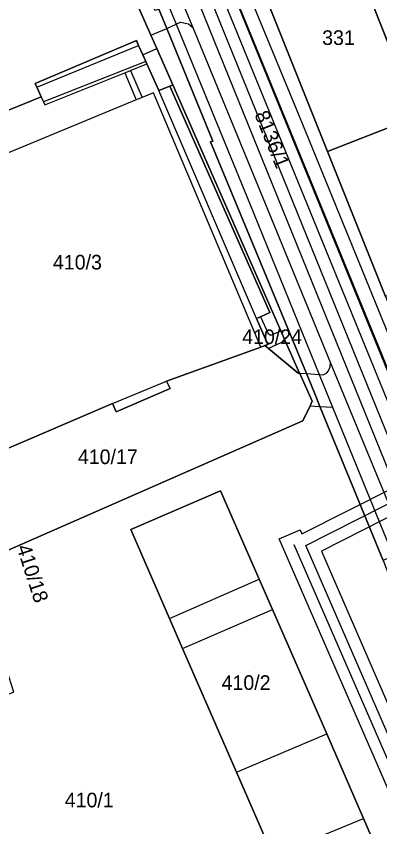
# Model space of a CAD drawing. Extents: x -264070 to -262271, y -1238894 to -1238141.
# Drawn here: x -263808.2 to -263758.4, y -1238689.6 to -1238578.9 of the extents above; entities that cross this region are included whole.
import ezdxf

# ---------------------------------------------------------------- set-up
doc = ezdxf.new("R2010")
doc.units = 0
for name, color, linetype in [('body_kn', 7, 'Continuous'), ('kladpar_druhypozemkov', 7, 'Continuous'), ('kladpar_hranice', 7, 'Continuous'), ('kladpar_parcelnecisla', 7, 'Continuous'), ('kladpar_plochy', 7, 'Continuous'), ('tarchy_linie', 7, 'Continuous'), ('zappar_hrandruhpozemk', 7, 'Continuous')]:
    doc.layers.add(name, color=color, linetype=linetype)

msp = doc.modelspace()

# ---------------------------------------------------------------- linework, layer by layer
at = {"layer": 'body_kn'}
for p, q in [((-263785.71, -1238579.71), (-263785.71, -1238579.71)), ((-263787.57, -1238580.55), (-263787.57, -1238580.55)), ((-263787.57, -1238580.55), (-263787.57, -1238580.55)), ((-263786.29, -1238579.97), (-263786.29, -1238579.97)), ((-263784.61, -1238579.92), (-263784.61, -1238579.92)), ((-263783.99, -1238580.48), (-263783.99, -1238580.48)), ((-263783.99, -1238580.48), (-263783.99, -1238580.48)), ((-263789.74, -1238581.48), (-263789.74, -1238581.48)), ((-263789.74, -1238581.48), (-263789.74, -1238581.48)), ((-263791.74, -1238582.21), (-263791.74, -1238582.21)), ((-263791.74, -1238582.21), (-263791.74, -1238582.21)), ((-263791.43, -1238582.9), (-263791.43, -1238582.9)), ((-263790.87, -1238584.14), (-263790.87, -1238584.14)), ((-263790.87, -1238584.14), (-263790.87, -1238584.14)), ((-263788.95, -1238583.29), (-263788.95, -1238583.29)), ((-263790.45, -1238585.08), (-263790.45, -1238585.08)), ((-263790.45, -1238585.08), (-263790.45, -1238585.08)), ((-263792.52, -1238586.28), (-263792.52, -1238586.28)), ((-263792.52, -1238586.28), (-263792.52, -1238586.28)), ((-263790.31, -1238585.4), (-263790.31, -1238585.4)), ((-263793.31, -1238586.6), (-263793.31, -1238586.6)), ((-263793.31, -1238586.6), (-263793.31, -1238586.6)), ((-263805.59, -1238588.07), (-263805.59, -1238588.07)), ((-263805.36, -1238588.57), (-263805.36, -1238588.57)), ((-263805.36, -1238588.57), (-263805.36, -1238588.57)), ((-263787.15, -1238588.43), (-263787.15, -1238588.43)), ((-263787.15, -1238588.43), (-263787.15, -1238588.43)), ((-263786.77, -1238588.27), (-263786.77, -1238588.27)), ((-263786.77, -1238588.27), (-263786.77, -1238588.27)), ((-263805.31, -1238588.68), (-263805.31, -1238588.68)), ((-263789.39, -1238589.33), (-263789.39, -1238589.33)), ((-263789.39, -1238589.33), (-263789.39, -1238589.33)), ((-263788.67, -1238589.05), (-263788.67, -1238589.05)), ((-263804.75, -1238589.91), (-263804.75, -1238589.91)), ((-263804.75, -1238589.91), (-263804.75, -1238589.91)), ((-263804.45, -1238590.57), (-263804.45, -1238590.57)), ((-263791.76, -1238590.31), (-263791.76, -1238590.31)), ((-263790.94, -1238589.97), (-263790.94, -1238589.97)), ((-263790.94, -1238589.97), (-263790.94, -1238589.97)), ((-263804.25, -1238591), (-263804.25, -1238591)), ((-263769.02, -1238593.64), (-263769.02, -1238593.64)), ((-263781.6, -1238596.06), (-263781.6, -1238596.06)), ((-263781.28, -1238595.94), (-263781.28, -1238595.94)), ((-263765.59, -1238597.36), (-263765.59, -1238597.36)), ((-263765.59, -1238597.36), (-263765.59, -1238597.36)), ((-263767.57, -1238602.13), (-263767.57, -1238602.13)), ((-263776.21, -1238604.51), (-263776.21, -1238604.51)), ((-263776.21, -1238604.51), (-263776.21, -1238604.51)), ((-263774.08, -1238604.52), (-263774.08, -1238604.52)), ((-263774.08, -1238604.52), (-263774.08, -1238604.52)), ((-263773.47, -1238619.37), (-263773.47, -1238619.37)), ((-263775.29, -1238620.18), (-263775.29, -1238620.18)), ((-263775.29, -1238620.18), (-263775.29, -1238620.18)), ((-263774.77, -1238619.95), (-263774.77, -1238619.95)), ((-263774.77, -1238619.95), (-263774.77, -1238619.95)), ((-263773.72, -1238622.25), (-263773.72, -1238622.25)), ((-263773.33, -1238622.48), (-263773.33, -1238622.48)), ((-263771.98, -1238621.88), (-263771.98, -1238621.88)), ((-263774.16, -1238623.88), (-263774.16, -1238623.88)), ((-263773.77, -1238623.72), (-263773.77, -1238623.72)), ((-263771.38, -1238623.22), (-263771.38, -1238623.22)), ((-263771.38, -1238623.22), (-263771.38, -1238623.22)), ((-263774.73, -1238624.12), (-263774.73, -1238624.12)), ((-263774.73, -1238624.12), (-263774.73, -1238624.12)), ((-263773.67, -1238624.29), (-263773.67, -1238624.29)), ((-263765.18, -1238626.18), (-263765.18, -1238626.18)), ((-263765.18, -1238626.18), (-263765.18, -1238626.18)), ((-263765.47, -1238627.35), (-263765.47, -1238627.35)), ((-263765.22, -1238626.78), (-263765.22, -1238626.78)), ((-263769.61, -1238627.64), (-263769.61, -1238627.64)), ((-263769.43, -1238627.66), (-263769.43, -1238627.66)), ((-263769.43, -1238627.66), (-263769.43, -1238627.66)), ((-263769.4, -1238627.72), (-263769.4, -1238627.72)), ((-263768.48, -1238627.72), (-263768.48, -1238627.72)), ((-263768.48, -1238627.72), (-263768.48, -1238627.72)), ((-263766.72, -1238627.84), (-263766.72, -1238627.84)), ((-263766.19, -1238627.87), (-263766.19, -1238627.87)), ((-263765.76, -1238627.68), (-263765.76, -1238627.68)), ((-263787.62, -1238628.75), (-263787.62, -1238628.75)), ((-263787.1, -1238629.77), (-263787.1, -1238629.77)), ((-263795.02, -1238631.8), (-263795.02, -1238631.8)), ((-263795.02, -1238631.8), (-263795.02, -1238631.8)), ((-263767.68, -1238631.5), (-263767.68, -1238631.5)), ((-263767.11, -1238631.02), (-263767.11, -1238631.02)), ((-263767.97, -1238632.12), (-263767.97, -1238632.12)), ((-263767.97, -1238632.12), (-263767.97, -1238632.12)), ((-263766.63, -1238632.2), (-263766.63, -1238632.2)), ((-263766.63, -1238632.2), (-263766.63, -1238632.2)), ((-263764.9, -1238632.3), (-263764.9, -1238632.3)), ((-263794.52, -1238632.94), (-263794.52, -1238632.94)), ((-263768.96, -1238634.17), (-263768.96, -1238634.17)), ((-263780.21, -1238643.74), (-263780.21, -1238643.74)), ((-263780.21, -1238643.74), (-263780.21, -1238643.74)), ((-263792.5, -1238649.01), (-263792.5, -1238649.01)), ((-263769.35, -1238649.05), (-263769.35, -1238649.05)), ((-263772.23, -1238650.31), (-263772.23, -1238650.31)), ((-263769.1, -1238649.62), (-263769.1, -1238649.62)), ((-263770.19, -1238651.06), (-263770.19, -1238651.06)), ((-263768.58, -1238651.2), (-263768.58, -1238651.2)), ((-263766.44, -1238651.97), (-263766.44, -1238651.97)), ((-263774.94, -1238655.83), (-263774.94, -1238655.83)), ((-263773.14, -1238659.96), (-263773.14, -1238659.96)), ((-263787.2, -1238661.17), (-263787.2, -1238661.17)), ((-263787.2, -1238661.17), (-263787.2, -1238661.17)), ((-263785.41, -1238665.28), (-263785.41, -1238665.28)), ((-263785.41, -1238665.28), (-263785.41, -1238665.28)), ((-263765.71, -1238676.96), (-263765.71, -1238676.96)), ((-263778.04, -1238682.19), (-263778.04, -1238682.19)), ((-263778.04, -1238682.19), (-263778.04, -1238682.19)), ((-263760.67, -1238688.49), (-263760.67, -1238688.49))]:
    msp.add_line(p, q, dxfattribs=at)
at = {"layer": 'kladpar_druhypozemkov'}
for p, q in [((-263764.94, -1238580.36), (-263764.94, -1238580.36)), ((-263776.81, -1238590.17), (-263776.81, -1238590.17)), ((-263799.58, -1238611.14), (-263799.58, -1238611.14)), ((-263773.32, -1238621.75), (-263773.32, -1238621.75)), ((-263795.19, -1238637.78), (-263795.19, -1238637.78)), ((-263776.38, -1238668.39), (-263776.38, -1238668.39)), ((-263798.98, -1238683.99), (-263798.98, -1238683.99))]:
    msp.add_line(p, q, dxfattribs=at)
at = {"layer": 'kladpar_hranice'}
for points in [[(-263675.54, -1238582.27), (-263685.48, -1238587.04), (-263686.05, -1238585.91), (-263703.75, -1238594.39), (-263721.58, -1238602.92), (-263739.99, -1238611.74), (-263739.73, -1238612.43), (-263744.76, -1238614.78), (-263745.92, -1238612.01), (-263753.33, -1238592.57), (-263762.31, -1238569.91), (-263762.7, -1238570.05), (-263763.78, -1238567.43), (-263768.48, -1238556.03), (-263769.25, -1238556.42), (-263770.19, -1238554.17), (-263764.59, -1238551.82), (-263764.47, -1238552.29), (-263753.82, -1238547.84)], [(-263814.46, -1238561.65), (-263801.02, -1238555.76), (-263800.43, -1238557.09), (-263792.69, -1238574.74), (-263792.3, -1238575.63), (-263789.74, -1238581.48), (-263788.95, -1238583.29), (-263786.77, -1238588.27), (-263787.15, -1238588.43), (-263788.67, -1238589.05), (-263790.31, -1238585.4), (-263790.45, -1238585.08), (-263790.87, -1238584.14), (-263791.43, -1238582.9), (-263791.74, -1238582.21), (-263805.59, -1238588.07), (-263805.36, -1238588.57), (-263805.31, -1238588.68), (-263804.75, -1238589.91), (-263810.22, -1238592.14)], [(-263763.78, -1238567.43), (-263762.7, -1238570.05), (-263762.31, -1238569.91), (-263753.33, -1238592.57), (-263765.59, -1238597.36), (-263775.64, -1238572.26), (-263775.66, -1238572.21), (-263763.78, -1238567.43)], [(-263775.64, -1238572.26), (-263765.59, -1238597.36)], [(-263786.77, -1238588.27), (-263788.95, -1238583.29), (-263789.74, -1238581.48), (-263792.3, -1238575.63), (-263792.69, -1238574.74), (-263790.97, -1238573.99), (-263790.55, -1238574.94), (-263789.2, -1238578.05), (-263788.65, -1238577.91), (-263787.57, -1238580.55), (-263781.28, -1238595.94), (-263781.6, -1238596.06), (-263768.48, -1238627.72), (-263767.11, -1238631.02), (-263766.63, -1238632.2), (-263758.01, -1238653.24), (-263757.24, -1238655.13), (-263753.77, -1238663.61), (-263749.48, -1238674.65), (-263748.03, -1238678.47), (-263745.76, -1238684.36), (-263742.68, -1238691.8)], [(-263765.59, -1238597.36), (-263757.65, -1238617.18), (-263751.53, -1238632.49), (-263750.76, -1238634.38), (-263749.05, -1238638.31), (-263746.1, -1238643.1), (-263744.47, -1238647.12), (-263746.81, -1238648.18), (-263748.61, -1238648.99), (-263754.68, -1238651.74), (-263756.64, -1238652.62), (-263758.01, -1238653.24), (-263766.63, -1238632.2), (-263767.11, -1238631.02), (-263768.48, -1238627.72), (-263781.6, -1238596.06), (-263781.28, -1238595.94), (-263787.57, -1238580.55), (-263788.65, -1238577.91)], [(-263791.74, -1238582.21), (-263791.43, -1238582.9), (-263790.87, -1238584.14), (-263790.45, -1238585.08), (-263790.31, -1238585.4), (-263788.67, -1238589.05), (-263787.15, -1238588.43), (-263773.47, -1238619.37), (-263774.77, -1238619.95), (-263775.29, -1238620.18), (-263773.77, -1238623.72), (-263774.16, -1238623.88), (-263774.73, -1238624.12), (-263787.62, -1238628.75), (-263787.1, -1238629.77), (-263794.52, -1238632.94), (-263795.02, -1238631.8), (-263810.45, -1238638.42)], [(-263810.22, -1238592.14), (-263804.75, -1238589.91), (-263805.31, -1238588.68), (-263805.36, -1238588.57), (-263805.59, -1238588.07), (-263791.74, -1238582.21)], [(-263855, -1238692.19), (-263856.68, -1238687.73), (-263808.48, -1238671.26), (-263813.01, -1238657.21), (-263810.71, -1238656.13), (-263811.92, -1238653), (-263768.96, -1238634.17), (-263767.97, -1238632.12), (-263767.68, -1238631.5), (-263769.4, -1238627.72), (-263769.43, -1238627.66), (-263771.38, -1238623.22), (-263771.98, -1238621.88), (-263786.77, -1238588.27)], [(-263787.15, -1238588.43), (-263786.77, -1238588.27), (-263771.98, -1238621.88), (-263771.38, -1238623.22), (-263769.43, -1238627.66), (-263769.61, -1238627.64), (-263773.67, -1238624.29), (-263774.16, -1238623.88), (-263773.77, -1238623.72), (-263775.29, -1238620.18), (-263774.77, -1238619.95), (-263773.47, -1238619.37), (-263787.15, -1238588.43)], [(-263753.33, -1238592.57), (-263745.92, -1238612.01), (-263757.65, -1238617.18), (-263765.59, -1238597.36), (-263753.33, -1238592.57)], [(-263820.12, -1238633.94), (-263814.9, -1238631.66), (-263811.8, -1238638.87), (-263810.51, -1238638.28), (-263810.45, -1238638.42), (-263795.02, -1238631.8), (-263794.52, -1238632.94), (-263787.1, -1238629.77), (-263787.62, -1238628.75), (-263774.73, -1238624.12), (-263774.16, -1238623.88), (-263773.67, -1238624.29), (-263769.61, -1238627.64), (-263769.43, -1238627.66), (-263769.4, -1238627.72), (-263767.68, -1238631.5), (-263767.97, -1238632.12), (-263768.96, -1238634.17), (-263811.92, -1238653), (-263813.31, -1238649.38), (-263815.26, -1238650.24), (-263817, -1238644.84), (-263820.12, -1238633.94)], [(-263780.21, -1238643.74), (-263774.94, -1238655.83), (-263773.14, -1238659.96), (-263765.71, -1238676.96), (-263760.67, -1238688.49), (-263758.57, -1238693.32), (-263770.95, -1238698.48), (-263773.07, -1238693.59), (-263778.04, -1238682.19), (-263785.41, -1238665.28), (-263787.2, -1238661.17), (-263792.5, -1238649.01), (-263780.21, -1238643.74)], [(-263758.57, -1238693.32), (-263760.67, -1238688.49), (-263765.71, -1238676.96), (-263773.14, -1238659.96), (-263774.94, -1238655.83), (-263780.21, -1238643.74), (-263792.5, -1238649.01), (-263787.2, -1238661.17), (-263785.41, -1238665.28), (-263778.04, -1238682.19), (-263773.07, -1238693.59)]]:
    msp.add_lwpolyline(points, dxfattribs=at)
at = {"layer": 'kladpar_plochy'}
msp.add_line((-263753.33, -1238592.57), (-263762.31, -1238569.91), dxfattribs=at)
for points in [[(-263814.46, -1238561.65), (-263801.02, -1238555.76), (-263800.43, -1238557.09), (-263792.69, -1238574.74), (-263792.3, -1238575.63), (-263789.74, -1238581.48), (-263788.95, -1238583.29), (-263786.77, -1238588.27), (-263787.15, -1238588.43), (-263788.67, -1238589.05), (-263790.31, -1238585.4), (-263790.45, -1238585.08), (-263790.87, -1238584.14), (-263791.43, -1238582.9), (-263791.74, -1238582.21), (-263805.59, -1238588.07), (-263805.36, -1238588.57), (-263805.31, -1238588.68), (-263804.75, -1238589.91), (-263810.22, -1238592.14)], [(-263775.64, -1238572.26), (-263765.59, -1238597.36), (-263757.65, -1238617.18), (-263751.53, -1238632.49), (-263750.76, -1238634.38), (-263749.05, -1238638.31), (-263746.1, -1238643.1), (-263744.47, -1238647.12), (-263746.81, -1238648.18), (-263748.61, -1238648.99), (-263754.68, -1238651.74), (-263756.64, -1238652.62), (-263758.01, -1238653.24), (-263766.63, -1238632.2), (-263767.11, -1238631.02), (-263768.48, -1238627.72), (-263781.6, -1238596.06), (-263781.28, -1238595.94), (-263787.57, -1238580.55), (-263788.65, -1238577.91)], [(-263811.92, -1238653), (-263768.96, -1238634.17), (-263767.97, -1238632.12), (-263767.68, -1238631.5), (-263769.4, -1238627.72), (-263769.43, -1238627.66), (-263771.38, -1238623.22), (-263771.98, -1238621.88), (-263786.77, -1238588.27), (-263788.95, -1238583.29), (-263789.74, -1238581.48), (-263792.3, -1238575.63)], [(-263788.65, -1238577.91), (-263787.57, -1238580.55), (-263781.28, -1238595.94), (-263781.6, -1238596.06), (-263768.48, -1238627.72), (-263767.11, -1238631.02), (-263766.63, -1238632.2), (-263758.01, -1238653.24), (-263757.24, -1238655.13), (-263753.77, -1238663.61), (-263749.48, -1238674.65), (-263748.03, -1238678.47), (-263745.76, -1238684.36), (-263742.68, -1238691.8)], [(-263810.22, -1238592.14), (-263804.75, -1238589.91), (-263805.31, -1238588.68), (-263805.36, -1238588.57), (-263805.59, -1238588.07), (-263791.74, -1238582.21), (-263791.43, -1238582.9), (-263790.87, -1238584.14), (-263790.45, -1238585.08), (-263790.31, -1238585.4), (-263788.67, -1238589.05), (-263787.15, -1238588.43), (-263773.47, -1238619.37), (-263774.77, -1238619.95), (-263775.29, -1238620.18), (-263773.77, -1238623.72), (-263774.16, -1238623.88), (-263774.73, -1238624.12), (-263787.62, -1238628.75), (-263787.1, -1238629.77), (-263794.52, -1238632.94), (-263795.02, -1238631.8), (-263810.45, -1238638.42)], [(-263758.57, -1238693.32), (-263760.67, -1238688.49), (-263765.71, -1238676.96), (-263773.14, -1238659.96), (-263774.94, -1238655.83), (-263780.21, -1238643.74), (-263792.5, -1238649.01), (-263787.2, -1238661.17), (-263785.41, -1238665.28), (-263778.04, -1238682.19), (-263773.07, -1238693.59)]]:
    msp.add_lwpolyline(points, dxfattribs=at)
for points in [[(-263763.78, -1238567.43), (-263762.7, -1238570.05), (-263762.31, -1238569.91), (-263753.33, -1238592.57), (-263765.59, -1238597.36), (-263775.64, -1238572.26), (-263775.66, -1238572.21)], [(-263787.15, -1238588.43), (-263786.77, -1238588.27), (-263771.98, -1238621.88), (-263771.38, -1238623.22), (-263769.43, -1238627.66), (-263769.61, -1238627.64), (-263773.67, -1238624.29), (-263774.16, -1238623.88), (-263773.77, -1238623.72), (-263775.29, -1238620.18), (-263774.77, -1238619.95), (-263773.47, -1238619.37)], [(-263753.33, -1238592.57), (-263745.92, -1238612.01), (-263757.65, -1238617.18), (-263765.59, -1238597.36)], [(-263820.12, -1238633.94), (-263814.9, -1238631.66), (-263811.8, -1238638.87), (-263810.51, -1238638.28), (-263810.45, -1238638.42), (-263795.02, -1238631.8), (-263794.52, -1238632.94), (-263787.1, -1238629.77), (-263787.62, -1238628.75), (-263774.73, -1238624.12), (-263774.16, -1238623.88), (-263773.67, -1238624.29), (-263769.61, -1238627.64), (-263769.43, -1238627.66), (-263769.4, -1238627.72), (-263767.68, -1238631.5), (-263767.97, -1238632.12), (-263768.96, -1238634.17), (-263811.92, -1238653), (-263813.31, -1238649.38), (-263815.26, -1238650.24), (-263817, -1238644.84)], [(-263780.21, -1238643.74), (-263774.94, -1238655.83), (-263773.14, -1238659.96), (-263765.71, -1238676.96), (-263760.67, -1238688.49), (-263758.57, -1238693.32), (-263770.95, -1238698.48), (-263773.07, -1238693.59), (-263778.04, -1238682.19), (-263785.41, -1238665.28), (-263787.2, -1238661.17), (-263792.5, -1238649.01)]]:
    msp.add_lwpolyline(points, close=True, dxfattribs=at)
at = {"layer": 'tarchy_linie'}
msp.add_line((-263791.59, -1238551.86), (-263754.24, -1238643.98), dxfattribs=at)
for points in [[(-263724.39, -1238760.11), (-263772.23, -1238650.31), (-263769.35, -1238649.05), (-263769.1, -1238649.62), (-263756.34, -1238643.19), (-263793.12, -1238552.49), (-263791.59, -1238551.86), (-263790.16, -1238551.26), (-263788.74, -1238550.66)], [(-263788.74, -1238550.66), (-263752.29, -1238639.87), (-263749.03, -1238638.34), (-263748.22, -1238639.66), (-263747.29, -1238641.16), (-263746.39, -1238642.63), (-263750.52, -1238644.25), (-263701.04, -1238767.8)], [(-263790.16, -1238551.26), (-263753.1, -1238641.95), (-263748.22, -1238639.66)], [(-263721.04, -1238760.49), (-263768.58, -1238651.2), (-263754.24, -1238643.98), (-263704.92, -1238766.36), (-263705.75, -1238776.29)], [(-263706.6, -1238766.61), (-263755.1, -1238646.26), (-263766.44, -1238651.97), (-263718.92, -1238761.24)], [(-263770.19, -1238651.06), (-263722.31, -1238760.95), (-263727.71, -1238763.19)]]:
    msp.add_lwpolyline(points, dxfattribs=at)
at = {"layer": 'zappar_hrandruhpozemk'}
for p, q in [((-263787.03, -1238549.95), (-263769.02, -1238593.64)), ((-263783.99, -1238580.48), (-263787.5, -1238571.96)), ((-263789.74, -1238581.48), (-263787.57, -1238580.55)), ((-263774.08, -1238604.52), (-263783.99, -1238580.48)), ((-263805.36, -1238588.57), (-263791.43, -1238582.9)), ((-263790.87, -1238584.14), (-263788.95, -1238583.29)), ((-263790.45, -1238585.08), (-263804.45, -1238590.57)), ((-263792.52, -1238586.28), (-263790.94, -1238589.97)), ((-263793.31, -1238586.6), (-263791.76, -1238590.31)), ((-263789.39, -1238589.33), (-263790.94, -1238589.97)), ((-263774.73, -1238624.12), (-263789.39, -1238589.33)), ((-263775.29, -1238620.18), (-263788.67, -1238589.05)), ((-263769.02, -1238593.64), (-263750.49, -1238639.09)), ((-263765.18, -1238626.18), (-263774.08, -1238604.52)), ((-263773.33, -1238622.48), (-263771.98, -1238621.88)), ((-263771.38, -1238623.22), (-263773.67, -1238624.29)), ((-263754.68, -1238651.74), (-263765.18, -1238626.18)), ((-263769.43, -1238627.66), (-263768.48, -1238627.72)), ((-263795.02, -1238631.8), (-263787.62, -1238628.75)), ((-263767.97, -1238632.12), (-263766.63, -1238632.2)), ((-263766.63, -1238632.2), (-263764.9, -1238632.3)), ((-263787.2, -1238661.17), (-263774.94, -1238655.83)), ((-263785.41, -1238665.28), (-263773.14, -1238659.96)), ((-263778.04, -1238682.19), (-263765.71, -1238676.96)), ((-263773.07, -1238693.59), (-263760.67, -1238688.49))]:
    msp.add_line(p, q, dxfattribs=at)
for points in [[(-263752.84, -1238638.07), (-263767.57, -1238602.13), (-263788.68, -1238550.64)], [(-263796.92, -1238554.05), (-263788.65, -1238574.21), (-263786.29, -1238579.97), (-263776.21, -1238604.51)], [(-263787.57, -1238580.55), (-263786.29, -1238579.97), (-263785.71, -1238579.71), (-263784.61, -1238579.92), (-263783.99, -1238580.48)], [(-263804.75, -1238589.91), (-263804.45, -1238590.57), (-263804.25, -1238591), (-263793.31, -1238586.6), (-263792.52, -1238586.28), (-263790.31, -1238585.4)], [(-263790.94, -1238589.97), (-263791.76, -1238590.31), (-263824.9, -1238604.01), (-263810.51, -1238638.28)], [(-263776.21, -1238604.51), (-263766.72, -1238627.84), (-263764.9, -1238632.3), (-263756.64, -1238652.62)], [(-263774.77, -1238619.95), (-263773.72, -1238622.25), (-263773.33, -1238622.48)], [(-263768.48, -1238627.72), (-263766.72, -1238627.84), (-263766.19, -1238627.87), (-263765.76, -1238627.68), (-263765.47, -1238627.35), (-263765.22, -1238626.78), (-263765.18, -1238626.18)]]:
    msp.add_lwpolyline(points, dxfattribs=at)

# ---------------------------------------------------------------- texts
at = {"layer": 'kladpar_parcelnecisla'}
for s, p in [('331', (-263766.33, -1238582.81)), ('410/3', (-263803.14, -1238613.49)), ('410/24', (-263777.27, -1238623.68)), ('410/17', (-263799.73, -1238640.08)), ('410/2', (-263780.08, -1238670.94)), ('410/1', (-263801.53, -1238686.99))]:
    msp.add_text(s, height=2, dxfattribs=at).set_placement(p)
for s, rotation, p in [('8136/1', 292, (-263775.63, -1238592.27)), ('410/18', 288, (-263808.14, -1238651.43))]:
    msp.add_text(s, height=2, rotation=rotation, dxfattribs=at).set_placement(p)

doc.saveas('drawing.dxf')
